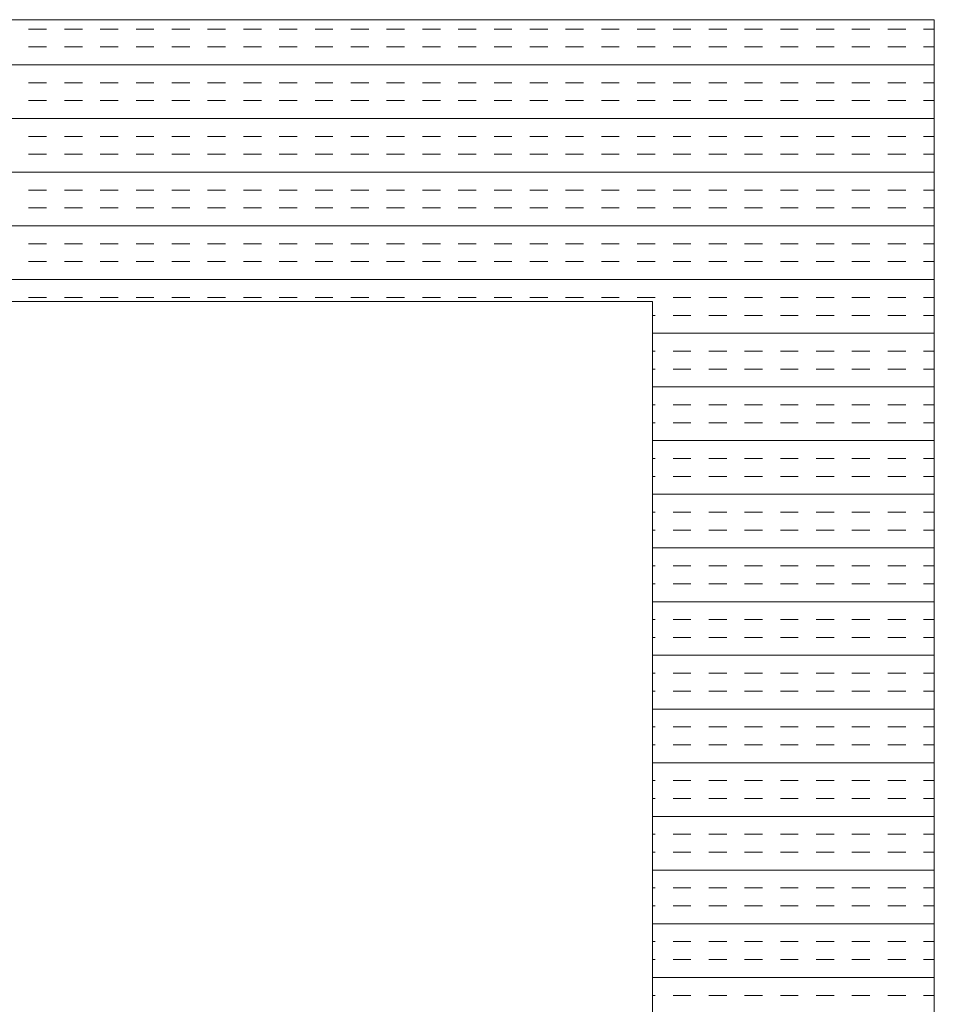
# Model space of a CAD drawing. Extents: x 3940905 to 4145695, y 925352 to 1109797.
# Tile 847 of 1056: x 4041180 to 4041342, y 1101179 to 1101354. Entities that reach past the tile are written whole.
import ezdxf

# ---------------------------------------------------------------- set-up
doc = ezdxf.new("R2010")
doc.units = 0
doc.header["$LTSCALE"] = 750
doc.header["$MEASUREMENT"] = 0
doc.layers.add('CKD Equipments', color=252, linetype='CONTINUOUS', lineweight=0)

msp = doc.modelspace()

# ---------------------------------------------------------------- linework, layer by layer
at = {"layer": 'CKD Equipments'}
for p, q in [((4041342.42, 1101353.98, -7.61), (4040524.42, 1101353.98, -7.61)), ((4041342.42, 1100653.98, -7.61), (4041342.42, 1101353.98, -7.61)), ((4041292.42, 1101303.98, -7.61), (4040574.42, 1101303.98, -7.61)), ((4041292.42, 1100703.98, -7.61), (4041292.42, 1101303.98, -7.61))]:
    msp.add_line(p, q, dxfattribs=at)
at = {"layer": 'CKD Equipments', "color": 4, "linetype": 'Continuous'}
for p, q in [((4041184.95, 1101352.32, -7.61), (4041181.77, 1101352.32, -7.61)), ((4041191.3, 1101352.32, -7.61), (4041188.12, 1101352.32, -7.61)), ((4041197.65, 1101352.32, -7.61), (4041194.47, 1101352.32, -7.61)), ((4041204, 1101352.32, -7.61), (4041200.82, 1101352.32, -7.61)), ((4041210.35, 1101352.32, -7.61), (4041207.17, 1101352.32, -7.61)), ((4041216.7, 1101352.32, -7.61), (4041213.52, 1101352.32, -7.61)), ((4041223.05, 1101352.32, -7.61), (4041219.87, 1101352.32, -7.61)), ((4041229.4, 1101352.32, -7.61), (4041226.22, 1101352.32, -7.61)), ((4041235.75, 1101352.32, -7.61), (4041232.57, 1101352.32, -7.61)), ((4041242.1, 1101352.32, -7.61), (4041238.92, 1101352.32, -7.61)), ((4041248.45, 1101352.32, -7.61), (4041245.27, 1101352.32, -7.61)), ((4041254.8, 1101352.32, -7.61), (4041251.62, 1101352.32, -7.61)), ((4041261.15, 1101352.32, -7.61), (4041257.97, 1101352.32, -7.61)), ((4041267.5, 1101352.32, -7.61), (4041264.32, 1101352.32, -7.61)), ((4041273.85, 1101352.32, -7.61), (4041270.67, 1101352.32, -7.61)), ((4041280.2, 1101352.32, -7.61), (4041277.02, 1101352.32, -7.61)), ((4041286.55, 1101352.32, -7.61), (4041283.37, 1101352.32, -7.61)), ((4041292.9, 1101352.32, -7.61), (4041289.72, 1101352.32, -7.61)), ((4041299.25, 1101352.32, -7.61), (4041296.07, 1101352.32, -7.61)), ((4041305.6, 1101352.32, -7.61), (4041302.42, 1101352.32, -7.61)), ((4041311.95, 1101352.32, -7.61), (4041308.77, 1101352.32, -7.61)), ((4041318.3, 1101352.32, -7.61), (4041315.12, 1101352.32, -7.61)), ((4041324.65, 1101352.32, -7.61), (4041321.47, 1101352.32, -7.61)), ((4041331, 1101352.32, -7.61), (4041327.82, 1101352.32, -7.61)), ((4041337.35, 1101352.32, -7.61), (4041334.17, 1101352.32, -7.61)), ((4041342.42, 1101352.32, -7.61), (4041340.52, 1101352.32, -7.61)), ((4041184.95, 1101349.15, -7.61), (4041181.77, 1101349.15, -7.61)), ((4041191.3, 1101349.15, -7.61), (4041188.12, 1101349.15, -7.61)), ((4041197.65, 1101349.15, -7.61), (4041194.47, 1101349.15, -7.61)), ((4041204, 1101349.15, -7.61), (4041200.82, 1101349.15, -7.61)), ((4041210.35, 1101349.15, -7.61), (4041207.17, 1101349.15, -7.61)), ((4041216.7, 1101349.15, -7.61), (4041213.52, 1101349.15, -7.61)), ((4041223.05, 1101349.15, -7.61), (4041219.87, 1101349.15, -7.61)), ((4041229.4, 1101349.15, -7.61), (4041226.22, 1101349.15, -7.61)), ((4041235.75, 1101349.15, -7.61), (4041232.57, 1101349.15, -7.61)), ((4041242.1, 1101349.15, -7.61), (4041238.92, 1101349.15, -7.61)), ((4041248.45, 1101349.15, -7.61), (4041245.27, 1101349.15, -7.61)), ((4041254.8, 1101349.15, -7.61), (4041251.62, 1101349.15, -7.61)), ((4041261.15, 1101349.15, -7.61), (4041257.97, 1101349.15, -7.61)), ((4041267.5, 1101349.15, -7.61), (4041264.32, 1101349.15, -7.61)), ((4041273.85, 1101349.15, -7.61), (4041270.67, 1101349.15, -7.61)), ((4041280.2, 1101349.15, -7.61), (4041277.02, 1101349.15, -7.61)), ((4041286.55, 1101349.15, -7.61), (4041283.37, 1101349.15, -7.61)), ((4041292.9, 1101349.15, -7.61), (4041289.72, 1101349.15, -7.61)), ((4041299.25, 1101349.15, -7.61), (4041296.07, 1101349.15, -7.61)), ((4041305.6, 1101349.15, -7.61), (4041302.42, 1101349.15, -7.61)), ((4041311.95, 1101349.15, -7.61), (4041308.77, 1101349.15, -7.61)), ((4041318.3, 1101349.15, -7.61), (4041315.12, 1101349.15, -7.61)), ((4041324.65, 1101349.15, -7.61), (4041321.47, 1101349.15, -7.61)), ((4041331, 1101349.15, -7.61), (4041327.82, 1101349.15, -7.61)), ((4041337.35, 1101349.15, -7.61), (4041334.17, 1101349.15, -7.61)), ((4041342.42, 1101349.15, -7.61), (4041340.52, 1101349.15, -7.61)), ((4041342.42, 1101345.97, -7.61), (4040524.42, 1101345.97, -7.61)), ((4041184.95, 1101342.8, -7.61), (4041181.77, 1101342.8, -7.61)), ((4041191.3, 1101342.8, -7.61), (4041188.12, 1101342.8, -7.61)), ((4041197.65, 1101342.8, -7.61), (4041194.47, 1101342.8, -7.61)), ((4041204, 1101342.8, -7.61), (4041200.82, 1101342.8, -7.61)), ((4041210.35, 1101342.8, -7.61), (4041207.17, 1101342.8, -7.61)), ((4041216.7, 1101342.8, -7.61), (4041213.52, 1101342.8, -7.61)), ((4041223.05, 1101342.8, -7.61), (4041219.87, 1101342.8, -7.61)), ((4041229.4, 1101342.8, -7.61), (4041226.22, 1101342.8, -7.61)), ((4041235.75, 1101342.8, -7.61), (4041232.57, 1101342.8, -7.61)), ((4041242.1, 1101342.8, -7.61), (4041238.92, 1101342.8, -7.61)), ((4041248.45, 1101342.8, -7.61), (4041245.27, 1101342.8, -7.61)), ((4041254.8, 1101342.8, -7.61), (4041251.62, 1101342.8, -7.61)), ((4041261.15, 1101342.8, -7.61), (4041257.97, 1101342.8, -7.61)), ((4041267.5, 1101342.8, -7.61), (4041264.32, 1101342.8, -7.61)), ((4041273.85, 1101342.8, -7.61), (4041270.67, 1101342.8, -7.61)), ((4041280.2, 1101342.8, -7.61), (4041277.02, 1101342.8, -7.61)), ((4041286.55, 1101342.8, -7.61), (4041283.37, 1101342.8, -7.61)), ((4041292.9, 1101342.8, -7.61), (4041289.72, 1101342.8, -7.61)), ((4041299.25, 1101342.8, -7.61), (4041296.07, 1101342.8, -7.61)), ((4041305.6, 1101342.8, -7.61), (4041302.42, 1101342.8, -7.61)), ((4041311.95, 1101342.8, -7.61), (4041308.77, 1101342.8, -7.61)), ((4041318.3, 1101342.8, -7.61), (4041315.12, 1101342.8, -7.61)), ((4041324.65, 1101342.8, -7.61), (4041321.47, 1101342.8, -7.61)), ((4041331, 1101342.8, -7.61), (4041327.82, 1101342.8, -7.61)), ((4041337.35, 1101342.8, -7.61), (4041334.17, 1101342.8, -7.61)), ((4041342.42, 1101342.8, -7.61), (4041340.52, 1101342.8, -7.61)), ((4041184.95, 1101339.62, -7.61), (4041181.77, 1101339.62, -7.61)), ((4041191.3, 1101339.62, -7.61), (4041188.12, 1101339.62, -7.61)), ((4041197.65, 1101339.62, -7.61), (4041194.47, 1101339.62, -7.61)), ((4041204, 1101339.62, -7.61), (4041200.82, 1101339.62, -7.61)), ((4041210.35, 1101339.62, -7.61), (4041207.17, 1101339.62, -7.61)), ((4041216.7, 1101339.62, -7.61), (4041213.52, 1101339.62, -7.61)), ((4041223.05, 1101339.62, -7.61), (4041219.87, 1101339.62, -7.61)), ((4041229.4, 1101339.62, -7.61), (4041226.22, 1101339.62, -7.61)), ((4041235.75, 1101339.62, -7.61), (4041232.57, 1101339.62, -7.61)), ((4041242.1, 1101339.62, -7.61), (4041238.92, 1101339.62, -7.61)), ((4041248.45, 1101339.62, -7.61), (4041245.27, 1101339.62, -7.61)), ((4041254.8, 1101339.62, -7.61), (4041251.62, 1101339.62, -7.61)), ((4041261.15, 1101339.62, -7.61), (4041257.97, 1101339.62, -7.61)), ((4041267.5, 1101339.62, -7.61), (4041264.32, 1101339.62, -7.61)), ((4041273.85, 1101339.62, -7.61), (4041270.67, 1101339.62, -7.61)), ((4041280.2, 1101339.62, -7.61), (4041277.02, 1101339.62, -7.61)), ((4041286.55, 1101339.62, -7.61), (4041283.37, 1101339.62, -7.61)), ((4041292.9, 1101339.62, -7.61), (4041289.72, 1101339.62, -7.61)), ((4041299.25, 1101339.62, -7.61), (4041296.07, 1101339.62, -7.61)), ((4041305.6, 1101339.62, -7.61), (4041302.42, 1101339.62, -7.61)), ((4041311.95, 1101339.62, -7.61), (4041308.77, 1101339.62, -7.61)), ((4041318.3, 1101339.62, -7.61), (4041315.12, 1101339.62, -7.61)), ((4041324.65, 1101339.62, -7.61), (4041321.47, 1101339.62, -7.61)), ((4041331, 1101339.62, -7.61), (4041327.82, 1101339.62, -7.61)), ((4041337.35, 1101339.62, -7.61), (4041334.17, 1101339.62, -7.61)), ((4041342.42, 1101339.62, -7.61), (4041340.52, 1101339.62, -7.61)), ((4041342.42, 1101336.45, -7.61), (4040524.42, 1101336.45, -7.61)), ((4041184.95, 1101333.27, -7.61), (4041181.77, 1101333.27, -7.61)), ((4041191.3, 1101333.27, -7.61), (4041188.12, 1101333.27, -7.61)), ((4041197.65, 1101333.27, -7.61), (4041194.47, 1101333.27, -7.61)), ((4041204, 1101333.27, -7.61), (4041200.82, 1101333.27, -7.61)), ((4041210.35, 1101333.27, -7.61), (4041207.17, 1101333.27, -7.61)), ((4041216.7, 1101333.27, -7.61), (4041213.52, 1101333.27, -7.61)), ((4041223.05, 1101333.27, -7.61), (4041219.87, 1101333.27, -7.61)), ((4041229.4, 1101333.27, -7.61), (4041226.22, 1101333.27, -7.61)), ((4041235.75, 1101333.27, -7.61), (4041232.57, 1101333.27, -7.61)), ((4041242.1, 1101333.27, -7.61), (4041238.92, 1101333.27, -7.61)), ((4041248.45, 1101333.27, -7.61), (4041245.27, 1101333.27, -7.61)), ((4041254.8, 1101333.27, -7.61), (4041251.62, 1101333.27, -7.61)), ((4041261.15, 1101333.27, -7.61), (4041257.97, 1101333.27, -7.61)), ((4041267.5, 1101333.27, -7.61), (4041264.32, 1101333.27, -7.61)), ((4041273.85, 1101333.27, -7.61), (4041270.67, 1101333.27, -7.61)), ((4041280.2, 1101333.27, -7.61), (4041277.02, 1101333.27, -7.61)), ((4041286.55, 1101333.27, -7.61), (4041283.37, 1101333.27, -7.61)), ((4041292.9, 1101333.27, -7.61), (4041289.72, 1101333.27, -7.61)), ((4041299.25, 1101333.27, -7.61), (4041296.07, 1101333.27, -7.61)), ((4041305.6, 1101333.27, -7.61), (4041302.42, 1101333.27, -7.61)), ((4041311.95, 1101333.27, -7.61), (4041308.77, 1101333.27, -7.61)), ((4041318.3, 1101333.27, -7.61), (4041315.12, 1101333.27, -7.61)), ((4041324.65, 1101333.27, -7.61), (4041321.47, 1101333.27, -7.61)), ((4041331, 1101333.27, -7.61), (4041327.82, 1101333.27, -7.61)), ((4041337.35, 1101333.27, -7.61), (4041334.17, 1101333.27, -7.61)), ((4041342.42, 1101333.27, -7.61), (4041340.52, 1101333.27, -7.61)), ((4041184.95, 1101330.1, -7.61), (4041181.77, 1101330.1, -7.61)), ((4041191.3, 1101330.1, -7.61), (4041188.12, 1101330.1, -7.61)), ((4041197.65, 1101330.1, -7.61), (4041194.47, 1101330.1, -7.61)), ((4041204, 1101330.1, -7.61), (4041200.82, 1101330.1, -7.61)), ((4041210.35, 1101330.1, -7.61), (4041207.17, 1101330.1, -7.61)), ((4041216.7, 1101330.1, -7.61), (4041213.52, 1101330.1, -7.61)), ((4041223.05, 1101330.1, -7.61), (4041219.87, 1101330.1, -7.61)), ((4041229.4, 1101330.1, -7.61), (4041226.22, 1101330.1, -7.61)), ((4041235.75, 1101330.1, -7.61), (4041232.57, 1101330.1, -7.61)), ((4041242.1, 1101330.1, -7.61), (4041238.92, 1101330.1, -7.61)), ((4041248.45, 1101330.1, -7.61), (4041245.27, 1101330.1, -7.61)), ((4041254.8, 1101330.1, -7.61), (4041251.62, 1101330.1, -7.61)), ((4041261.15, 1101330.1, -7.61), (4041257.97, 1101330.1, -7.61)), ((4041267.5, 1101330.1, -7.61), (4041264.32, 1101330.1, -7.61)), ((4041273.85, 1101330.1, -7.61), (4041270.67, 1101330.1, -7.61)), ((4041280.2, 1101330.1, -7.61), (4041277.02, 1101330.1, -7.61)), ((4041286.55, 1101330.1, -7.61), (4041283.37, 1101330.1, -7.61)), ((4041292.9, 1101330.1, -7.61), (4041289.72, 1101330.1, -7.61)), ((4041299.25, 1101330.1, -7.61), (4041296.07, 1101330.1, -7.61)), ((4041305.6, 1101330.1, -7.61), (4041302.42, 1101330.1, -7.61)), ((4041311.95, 1101330.1, -7.61), (4041308.77, 1101330.1, -7.61)), ((4041318.3, 1101330.1, -7.61), (4041315.12, 1101330.1, -7.61)), ((4041324.65, 1101330.1, -7.61), (4041321.47, 1101330.1, -7.61)), ((4041331, 1101330.1, -7.61), (4041327.82, 1101330.1, -7.61)), ((4041337.35, 1101330.1, -7.61), (4041334.17, 1101330.1, -7.61)), ((4041342.42, 1101330.1, -7.61), (4041340.52, 1101330.1, -7.61)), ((4041342.42, 1101326.92, -7.61), (4040524.42, 1101326.92, -7.61)), ((4041184.95, 1101323.75, -7.61), (4041181.77, 1101323.75, -7.61)), ((4041191.3, 1101323.75, -7.61), (4041188.12, 1101323.75, -7.61)), ((4041197.65, 1101323.75, -7.61), (4041194.47, 1101323.75, -7.61)), ((4041204, 1101323.75, -7.61), (4041200.82, 1101323.75, -7.61)), ((4041210.35, 1101323.75, -7.61), (4041207.17, 1101323.75, -7.61)), ((4041216.7, 1101323.75, -7.61), (4041213.52, 1101323.75, -7.61)), ((4041223.05, 1101323.75, -7.61), (4041219.87, 1101323.75, -7.61)), ((4041229.4, 1101323.75, -7.61), (4041226.22, 1101323.75, -7.61)), ((4041235.75, 1101323.75, -7.61), (4041232.57, 1101323.75, -7.61)), ((4041242.1, 1101323.75, -7.61), (4041238.92, 1101323.75, -7.61)), ((4041248.45, 1101323.75, -7.61), (4041245.27, 1101323.75, -7.61)), ((4041254.8, 1101323.75, -7.61), (4041251.62, 1101323.75, -7.61)), ((4041261.15, 1101323.75, -7.61), (4041257.97, 1101323.75, -7.61)), ((4041267.5, 1101323.75, -7.61), (4041264.32, 1101323.75, -7.61)), ((4041273.85, 1101323.75, -7.61), (4041270.67, 1101323.75, -7.61)), ((4041280.2, 1101323.75, -7.61), (4041277.02, 1101323.75, -7.61)), ((4041286.55, 1101323.75, -7.61), (4041283.37, 1101323.75, -7.61)), ((4041292.9, 1101323.75, -7.61), (4041289.72, 1101323.75, -7.61)), ((4041299.25, 1101323.75, -7.61), (4041296.07, 1101323.75, -7.61)), ((4041305.6, 1101323.75, -7.61), (4041302.42, 1101323.75, -7.61)), ((4041311.95, 1101323.75, -7.61), (4041308.77, 1101323.75, -7.61)), ((4041318.3, 1101323.75, -7.61), (4041315.12, 1101323.75, -7.61)), ((4041324.65, 1101323.75, -7.61), (4041321.47, 1101323.75, -7.61)), ((4041331, 1101323.75, -7.61), (4041327.82, 1101323.75, -7.61)), ((4041337.35, 1101323.75, -7.61), (4041334.17, 1101323.75, -7.61)), ((4041342.42, 1101323.75, -7.61), (4041340.52, 1101323.75, -7.61)), ((4041184.95, 1101320.57, -7.61), (4041181.77, 1101320.57, -7.61)), ((4041191.3, 1101320.57, -7.61), (4041188.12, 1101320.57, -7.61)), ((4041197.65, 1101320.57, -7.61), (4041194.47, 1101320.57, -7.61)), ((4041204, 1101320.57, -7.61), (4041200.82, 1101320.57, -7.61)), ((4041210.35, 1101320.57, -7.61), (4041207.17, 1101320.57, -7.61)), ((4041216.7, 1101320.57, -7.61), (4041213.52, 1101320.57, -7.61)), ((4041223.05, 1101320.57, -7.61), (4041219.87, 1101320.57, -7.61)), ((4041229.4, 1101320.57, -7.61), (4041226.22, 1101320.57, -7.61)), ((4041235.75, 1101320.57, -7.61), (4041232.57, 1101320.57, -7.61)), ((4041242.1, 1101320.57, -7.61), (4041238.92, 1101320.57, -7.61)), ((4041248.45, 1101320.57, -7.61), (4041245.27, 1101320.57, -7.61)), ((4041254.8, 1101320.57, -7.61), (4041251.62, 1101320.57, -7.61)), ((4041261.15, 1101320.57, -7.61), (4041257.97, 1101320.57, -7.61)), ((4041267.5, 1101320.57, -7.61), (4041264.32, 1101320.57, -7.61)), ((4041273.85, 1101320.57, -7.61), (4041270.67, 1101320.57, -7.61)), ((4041280.2, 1101320.57, -7.61), (4041277.02, 1101320.57, -7.61)), ((4041286.55, 1101320.57, -7.61), (4041283.37, 1101320.57, -7.61)), ((4041292.9, 1101320.57, -7.61), (4041289.72, 1101320.57, -7.61)), ((4041299.25, 1101320.57, -7.61), (4041296.07, 1101320.57, -7.61)), ((4041305.6, 1101320.57, -7.61), (4041302.42, 1101320.57, -7.61)), ((4041311.95, 1101320.57, -7.61), (4041308.77, 1101320.57, -7.61)), ((4041318.3, 1101320.57, -7.61), (4041315.12, 1101320.57, -7.61)), ((4041324.65, 1101320.57, -7.61), (4041321.47, 1101320.57, -7.61)), ((4041331, 1101320.57, -7.61), (4041327.82, 1101320.57, -7.61)), ((4041337.35, 1101320.57, -7.61), (4041334.17, 1101320.57, -7.61)), ((4041342.42, 1101320.57, -7.61), (4041340.52, 1101320.57, -7.61)), ((4041342.42, 1101317.4, -7.61), (4040524.42, 1101317.4, -7.61)), ((4041184.95, 1101314.22, -7.61), (4041181.77, 1101314.22, -7.61)), ((4041191.3, 1101314.22, -7.61), (4041188.12, 1101314.22, -7.61)), ((4041197.65, 1101314.22, -7.61), (4041194.47, 1101314.22, -7.61)), ((4041204, 1101314.22, -7.61), (4041200.82, 1101314.22, -7.61)), ((4041210.35, 1101314.22, -7.61), (4041207.17, 1101314.22, -7.61)), ((4041216.7, 1101314.22, -7.61), (4041213.52, 1101314.22, -7.61)), ((4041223.05, 1101314.22, -7.61), (4041219.87, 1101314.22, -7.61)), ((4041229.4, 1101314.22, -7.61), (4041226.22, 1101314.22, -7.61)), ((4041235.75, 1101314.22, -7.61), (4041232.57, 1101314.22, -7.61)), ((4041242.1, 1101314.22, -7.61), (4041238.92, 1101314.22, -7.61)), ((4041248.45, 1101314.22, -7.61), (4041245.27, 1101314.22, -7.61)), ((4041254.8, 1101314.22, -7.61), (4041251.62, 1101314.22, -7.61)), ((4041261.15, 1101314.22, -7.61), (4041257.97, 1101314.22, -7.61)), ((4041267.5, 1101314.22, -7.61), (4041264.32, 1101314.22, -7.61)), ((4041273.85, 1101314.22, -7.61), (4041270.67, 1101314.22, -7.61)), ((4041280.2, 1101314.22, -7.61), (4041277.02, 1101314.22, -7.61)), ((4041286.55, 1101314.22, -7.61), (4041283.37, 1101314.22, -7.61)), ((4041292.9, 1101314.22, -7.61), (4041289.72, 1101314.22, -7.61)), ((4041299.25, 1101314.22, -7.61), (4041296.07, 1101314.22, -7.61)), ((4041305.6, 1101314.22, -7.61), (4041302.42, 1101314.22, -7.61)), ((4041311.95, 1101314.22, -7.61), (4041308.77, 1101314.22, -7.61)), ((4041318.3, 1101314.22, -7.61), (4041315.12, 1101314.22, -7.61)), ((4041324.65, 1101314.22, -7.61), (4041321.47, 1101314.22, -7.61)), ((4041331, 1101314.22, -7.61), (4041327.82, 1101314.22, -7.61)), ((4041337.35, 1101314.22, -7.61), (4041334.17, 1101314.22, -7.61)), ((4041342.42, 1101314.22, -7.61), (4041340.52, 1101314.22, -7.61)), ((4041184.95, 1101311.05, -7.61), (4041181.77, 1101311.05, -7.61)), ((4041191.3, 1101311.05, -7.61), (4041188.12, 1101311.05, -7.61)), ((4041197.65, 1101311.05, -7.61), (4041194.47, 1101311.05, -7.61)), ((4041204, 1101311.05, -7.61), (4041200.82, 1101311.05, -7.61)), ((4041210.35, 1101311.05, -7.61), (4041207.17, 1101311.05, -7.61)), ((4041216.7, 1101311.05, -7.61), (4041213.52, 1101311.05, -7.61)), ((4041223.05, 1101311.05, -7.61), (4041219.87, 1101311.05, -7.61)), ((4041229.4, 1101311.05, -7.61), (4041226.22, 1101311.05, -7.61)), ((4041235.75, 1101311.05, -7.61), (4041232.57, 1101311.05, -7.61)), ((4041242.1, 1101311.05, -7.61), (4041238.92, 1101311.05, -7.61)), ((4041248.45, 1101311.05, -7.61), (4041245.27, 1101311.05, -7.61)), ((4041254.8, 1101311.05, -7.61), (4041251.62, 1101311.05, -7.61)), ((4041261.15, 1101311.05, -7.61), (4041257.97, 1101311.05, -7.61)), ((4041267.5, 1101311.05, -7.61), (4041264.32, 1101311.05, -7.61)), ((4041273.85, 1101311.05, -7.61), (4041270.67, 1101311.05, -7.61)), ((4041280.2, 1101311.05, -7.61), (4041277.02, 1101311.05, -7.61)), ((4041286.55, 1101311.05, -7.61), (4041283.37, 1101311.05, -7.61)), ((4041292.9, 1101311.05, -7.61), (4041289.72, 1101311.05, -7.61)), ((4041299.25, 1101311.05, -7.61), (4041296.07, 1101311.05, -7.61)), ((4041305.6, 1101311.05, -7.61), (4041302.42, 1101311.05, -7.61)), ((4041311.95, 1101311.05, -7.61), (4041308.77, 1101311.05, -7.61)), ((4041318.3, 1101311.05, -7.61), (4041315.12, 1101311.05, -7.61)), ((4041324.65, 1101311.05, -7.61), (4041321.47, 1101311.05, -7.61)), ((4041331, 1101311.05, -7.61), (4041327.82, 1101311.05, -7.61)), ((4041337.35, 1101311.05, -7.61), (4041334.17, 1101311.05, -7.61)), ((4041342.42, 1101311.05, -7.61), (4041340.52, 1101311.05, -7.61)), ((4041342.42, 1101307.87, -7.61), (4040524.42, 1101307.87, -7.61)), ((4041184.95, 1101304.7, -7.61), (4041181.77, 1101304.7, -7.61)), ((4041191.3, 1101304.7, -7.61), (4041188.12, 1101304.7, -7.61)), ((4041197.65, 1101304.7, -7.61), (4041194.47, 1101304.7, -7.61)), ((4041204, 1101304.7, -7.61), (4041200.82, 1101304.7, -7.61)), ((4041210.35, 1101304.7, -7.61), (4041207.17, 1101304.7, -7.61)), ((4041216.7, 1101304.7, -7.61), (4041213.52, 1101304.7, -7.61)), ((4041223.05, 1101304.7, -7.61), (4041219.87, 1101304.7, -7.61)), ((4041229.4, 1101304.7, -7.61), (4041226.22, 1101304.7, -7.61)), ((4041235.75, 1101304.7, -7.61), (4041232.57, 1101304.7, -7.61)), ((4041242.1, 1101304.7, -7.61), (4041238.92, 1101304.7, -7.61)), ((4041248.45, 1101304.7, -7.61), (4041245.27, 1101304.7, -7.61)), ((4041254.8, 1101304.7, -7.61), (4041251.62, 1101304.7, -7.61)), ((4041261.15, 1101304.7, -7.61), (4041257.97, 1101304.7, -7.61)), ((4041267.5, 1101304.7, -7.61), (4041264.32, 1101304.7, -7.61)), ((4041273.85, 1101304.7, -7.61), (4041270.67, 1101304.7, -7.61)), ((4041280.2, 1101304.7, -7.61), (4041277.02, 1101304.7, -7.61)), ((4041286.55, 1101304.7, -7.61), (4041283.37, 1101304.7, -7.61)), ((4041292.9, 1101304.7, -7.61), (4041289.72, 1101304.7, -7.61)), ((4041299.25, 1101304.7, -7.61), (4041296.07, 1101304.7, -7.61)), ((4041305.6, 1101304.7, -7.61), (4041302.42, 1101304.7, -7.61)), ((4041311.95, 1101304.7, -7.61), (4041308.77, 1101304.7, -7.61)), ((4041318.3, 1101304.7, -7.61), (4041315.12, 1101304.7, -7.61)), ((4041324.65, 1101304.7, -7.61), (4041321.47, 1101304.7, -7.61)), ((4041331, 1101304.7, -7.61), (4041327.82, 1101304.7, -7.61)), ((4041337.35, 1101304.7, -7.61), (4041334.17, 1101304.7, -7.61)), ((4041342.42, 1101304.7, -7.61), (4041340.52, 1101304.7, -7.61)), ((4041292.9, 1101301.52, -7.61), (4041292.42, 1101301.52, -7.61)), ((4041299.25, 1101301.52, -7.61), (4041296.07, 1101301.52, -7.61)), ((4041305.6, 1101301.52, -7.61), (4041302.42, 1101301.52, -7.61)), ((4041311.95, 1101301.52, -7.61), (4041308.77, 1101301.52, -7.61)), ((4041318.3, 1101301.52, -7.61), (4041315.12, 1101301.52, -7.61)), ((4041324.65, 1101301.52, -7.61), (4041321.47, 1101301.52, -7.61)), ((4041331, 1101301.52, -7.61), (4041327.82, 1101301.52, -7.61)), ((4041337.35, 1101301.52, -7.61), (4041334.17, 1101301.52, -7.61)), ((4041342.42, 1101301.52, -7.61), (4041340.52, 1101301.52, -7.61)), ((4041342.42, 1101298.35, -7.61), (4041292.42, 1101298.35, -7.61)), ((4041292.9, 1101295.17, -7.61), (4041292.42, 1101295.17, -7.61)), ((4041299.25, 1101295.17, -7.61), (4041296.07, 1101295.17, -7.61)), ((4041305.6, 1101295.17, -7.61), (4041302.42, 1101295.17, -7.61)), ((4041311.95, 1101295.17, -7.61), (4041308.77, 1101295.17, -7.61)), ((4041318.3, 1101295.17, -7.61), (4041315.12, 1101295.17, -7.61)), ((4041324.65, 1101295.17, -7.61), (4041321.47, 1101295.17, -7.61)), ((4041331, 1101295.17, -7.61), (4041327.82, 1101295.17, -7.61)), ((4041337.35, 1101295.17, -7.61), (4041334.17, 1101295.17, -7.61)), ((4041342.42, 1101295.17, -7.61), (4041340.52, 1101295.17, -7.61)), ((4041292.9, 1101292, -7.61), (4041292.42, 1101292, -7.61)), ((4041299.25, 1101292, -7.61), (4041296.07, 1101292, -7.61)), ((4041305.6, 1101292, -7.61), (4041302.42, 1101292, -7.61)), ((4041311.95, 1101292, -7.61), (4041308.77, 1101292, -7.61)), ((4041318.3, 1101292, -7.61), (4041315.12, 1101292, -7.61)), ((4041324.65, 1101292, -7.61), (4041321.47, 1101292, -7.61)), ((4041331, 1101292, -7.61), (4041327.82, 1101292, -7.61)), ((4041337.35, 1101292, -7.61), (4041334.17, 1101292, -7.61)), ((4041342.42, 1101292, -7.61), (4041340.52, 1101292, -7.61)), ((4041342.42, 1101288.82, -7.61), (4041292.42, 1101288.82, -7.61)), ((4041292.9, 1101285.65, -7.61), (4041292.42, 1101285.65, -7.61)), ((4041299.25, 1101285.65, -7.61), (4041296.07, 1101285.65, -7.61)), ((4041305.6, 1101285.65, -7.61), (4041302.42, 1101285.65, -7.61)), ((4041311.95, 1101285.65, -7.61), (4041308.77, 1101285.65, -7.61)), ((4041318.3, 1101285.65, -7.61), (4041315.12, 1101285.65, -7.61)), ((4041324.65, 1101285.65, -7.61), (4041321.47, 1101285.65, -7.61)), ((4041331, 1101285.65, -7.61), (4041327.82, 1101285.65, -7.61)), ((4041337.35, 1101285.65, -7.61), (4041334.17, 1101285.65, -7.61)), ((4041342.42, 1101285.65, -7.61), (4041340.52, 1101285.65, -7.61)), ((4041292.9, 1101282.47, -7.61), (4041292.42, 1101282.47, -7.61)), ((4041299.25, 1101282.47, -7.61), (4041296.07, 1101282.47, -7.61)), ((4041305.6, 1101282.47, -7.61), (4041302.42, 1101282.47, -7.61)), ((4041311.95, 1101282.47, -7.61), (4041308.77, 1101282.47, -7.61)), ((4041318.3, 1101282.47, -7.61), (4041315.12, 1101282.47, -7.61)), ((4041324.65, 1101282.47, -7.61), (4041321.47, 1101282.47, -7.61)), ((4041331, 1101282.47, -7.61), (4041327.82, 1101282.47, -7.61)), ((4041337.35, 1101282.47, -7.61), (4041334.17, 1101282.47, -7.61)), ((4041342.42, 1101282.47, -7.61), (4041340.52, 1101282.47, -7.61)), ((4041342.42, 1101279.3, -7.61), (4041292.42, 1101279.3, -7.61)), ((4041292.9, 1101276.12, -7.61), (4041292.42, 1101276.12, -7.61)), ((4041299.25, 1101276.12, -7.61), (4041296.07, 1101276.12, -7.61)), ((4041305.6, 1101276.12, -7.61), (4041302.42, 1101276.12, -7.61)), ((4041311.95, 1101276.12, -7.61), (4041308.77, 1101276.12, -7.61)), ((4041318.3, 1101276.12, -7.61), (4041315.12, 1101276.12, -7.61)), ((4041324.65, 1101276.12, -7.61), (4041321.47, 1101276.12, -7.61)), ((4041331, 1101276.12, -7.61), (4041327.82, 1101276.12, -7.61)), ((4041337.35, 1101276.12, -7.61), (4041334.17, 1101276.12, -7.61)), ((4041342.42, 1101276.12, -7.61), (4041340.52, 1101276.12, -7.61)), ((4041292.9, 1101272.95, -7.61), (4041292.42, 1101272.95, -7.61)), ((4041299.25, 1101272.95, -7.61), (4041296.07, 1101272.95, -7.61)), ((4041305.6, 1101272.95, -7.61), (4041302.42, 1101272.95, -7.61)), ((4041311.95, 1101272.95, -7.61), (4041308.77, 1101272.95, -7.61)), ((4041318.3, 1101272.95, -7.61), (4041315.12, 1101272.95, -7.61)), ((4041324.65, 1101272.95, -7.61), (4041321.47, 1101272.95, -7.61)), ((4041331, 1101272.95, -7.61), (4041327.82, 1101272.95, -7.61)), ((4041337.35, 1101272.95, -7.61), (4041334.17, 1101272.95, -7.61)), ((4041342.42, 1101272.95, -7.61), (4041340.52, 1101272.95, -7.61)), ((4041342.42, 1101269.77, -7.61), (4041292.42, 1101269.77, -7.61)), ((4041292.9, 1101266.6, -7.61), (4041292.42, 1101266.6, -7.61)), ((4041299.25, 1101266.6, -7.61), (4041296.07, 1101266.6, -7.61)), ((4041305.6, 1101266.6, -7.61), (4041302.42, 1101266.6, -7.61)), ((4041311.95, 1101266.6, -7.61), (4041308.77, 1101266.6, -7.61)), ((4041318.3, 1101266.6, -7.61), (4041315.12, 1101266.6, -7.61)), ((4041324.65, 1101266.6, -7.61), (4041321.47, 1101266.6, -7.61)), ((4041331, 1101266.6, -7.61), (4041327.82, 1101266.6, -7.61)), ((4041337.35, 1101266.6, -7.61), (4041334.17, 1101266.6, -7.61)), ((4041342.42, 1101266.6, -7.61), (4041340.52, 1101266.6, -7.61)), ((4041292.9, 1101263.42, -7.61), (4041292.42, 1101263.42, -7.61)), ((4041299.25, 1101263.42, -7.61), (4041296.07, 1101263.42, -7.61)), ((4041305.6, 1101263.42, -7.61), (4041302.42, 1101263.42, -7.61)), ((4041311.95, 1101263.42, -7.61), (4041308.77, 1101263.42, -7.61)), ((4041318.3, 1101263.42, -7.61), (4041315.12, 1101263.42, -7.61)), ((4041324.65, 1101263.42, -7.61), (4041321.47, 1101263.42, -7.61)), ((4041331, 1101263.42, -7.61), (4041327.82, 1101263.42, -7.61)), ((4041337.35, 1101263.42, -7.61), (4041334.17, 1101263.42, -7.61)), ((4041342.42, 1101263.42, -7.61), (4041340.52, 1101263.42, -7.61)), ((4041342.42, 1101260.25, -7.61), (4041292.42, 1101260.25, -7.61)), ((4041292.9, 1101257.07, -7.61), (4041292.42, 1101257.07, -7.61)), ((4041299.25, 1101257.07, -7.61), (4041296.07, 1101257.07, -7.61)), ((4041305.6, 1101257.07, -7.61), (4041302.42, 1101257.07, -7.61)), ((4041311.95, 1101257.07, -7.61), (4041308.77, 1101257.07, -7.61)), ((4041318.3, 1101257.07, -7.61), (4041315.12, 1101257.07, -7.61)), ((4041324.65, 1101257.07, -7.61), (4041321.47, 1101257.07, -7.61)), ((4041331, 1101257.07, -7.61), (4041327.82, 1101257.07, -7.61)), ((4041337.35, 1101257.07, -7.61), (4041334.17, 1101257.07, -7.61)), ((4041342.42, 1101257.07, -7.61), (4041340.52, 1101257.07, -7.61)), ((4041292.9, 1101253.9, -7.61), (4041292.42, 1101253.9, -7.61)), ((4041299.25, 1101253.9, -7.61), (4041296.07, 1101253.9, -7.61)), ((4041305.6, 1101253.9, -7.61), (4041302.42, 1101253.9, -7.61)), ((4041311.95, 1101253.9, -7.61), (4041308.77, 1101253.9, -7.61)), ((4041318.3, 1101253.9, -7.61), (4041315.12, 1101253.9, -7.61)), ((4041324.65, 1101253.9, -7.61), (4041321.47, 1101253.9, -7.61)), ((4041331, 1101253.9, -7.61), (4041327.82, 1101253.9, -7.61)), ((4041337.35, 1101253.9, -7.61), (4041334.17, 1101253.9, -7.61)), ((4041342.42, 1101253.9, -7.61), (4041340.52, 1101253.9, -7.61)), ((4041342.42, 1101250.72, -7.61), (4041292.42, 1101250.72, -7.61)), ((4041292.9, 1101247.55, -7.61), (4041292.42, 1101247.55, -7.61)), ((4041299.25, 1101247.55, -7.61), (4041296.07, 1101247.55, -7.61)), ((4041305.6, 1101247.55, -7.61), (4041302.42, 1101247.55, -7.61)), ((4041311.95, 1101247.55, -7.61), (4041308.77, 1101247.55, -7.61)), ((4041318.3, 1101247.55, -7.61), (4041315.12, 1101247.55, -7.61)), ((4041324.65, 1101247.55, -7.61), (4041321.47, 1101247.55, -7.61)), ((4041331, 1101247.55, -7.61), (4041327.82, 1101247.55, -7.61)), ((4041337.35, 1101247.55, -7.61), (4041334.17, 1101247.55, -7.61)), ((4041342.42, 1101247.55, -7.61), (4041340.52, 1101247.55, -7.61)), ((4041292.9, 1101244.37, -7.61), (4041292.42, 1101244.37, -7.61)), ((4041299.25, 1101244.37, -7.61), (4041296.07, 1101244.37, -7.61)), ((4041305.6, 1101244.37, -7.61), (4041302.42, 1101244.37, -7.61)), ((4041311.95, 1101244.37, -7.61), (4041308.77, 1101244.37, -7.61)), ((4041318.3, 1101244.37, -7.61), (4041315.12, 1101244.37, -7.61)), ((4041324.65, 1101244.37, -7.61), (4041321.47, 1101244.37, -7.61)), ((4041331, 1101244.37, -7.61), (4041327.82, 1101244.37, -7.61)), ((4041337.35, 1101244.37, -7.61), (4041334.17, 1101244.37, -7.61)), ((4041342.42, 1101244.37, -7.61), (4041340.52, 1101244.37, -7.61)), ((4041342.42, 1101241.2, -7.61), (4041292.42, 1101241.2, -7.61)), ((4041292.9, 1101238.02, -7.61), (4041292.42, 1101238.02, -7.61)), ((4041299.25, 1101238.02, -7.61), (4041296.07, 1101238.02, -7.61)), ((4041305.6, 1101238.02, -7.61), (4041302.42, 1101238.02, -7.61)), ((4041311.95, 1101238.02, -7.61), (4041308.77, 1101238.02, -7.61)), ((4041318.3, 1101238.02, -7.61), (4041315.12, 1101238.02, -7.61)), ((4041324.65, 1101238.02, -7.61), (4041321.47, 1101238.02, -7.61)), ((4041331, 1101238.02, -7.61), (4041327.82, 1101238.02, -7.61)), ((4041337.35, 1101238.02, -7.61), (4041334.17, 1101238.02, -7.61)), ((4041342.42, 1101238.02, -7.61), (4041340.52, 1101238.02, -7.61)), ((4041292.9, 1101234.85, -7.61), (4041292.42, 1101234.85, -7.61)), ((4041299.25, 1101234.85, -7.61), (4041296.07, 1101234.85, -7.61)), ((4041305.6, 1101234.85, -7.61), (4041302.42, 1101234.85, -7.61)), ((4041311.95, 1101234.85, -7.61), (4041308.77, 1101234.85, -7.61)), ((4041318.3, 1101234.85, -7.61), (4041315.12, 1101234.85, -7.61)), ((4041324.65, 1101234.85, -7.61), (4041321.47, 1101234.85, -7.61)), ((4041331, 1101234.85, -7.61), (4041327.82, 1101234.85, -7.61)), ((4041337.35, 1101234.85, -7.61), (4041334.17, 1101234.85, -7.61)), ((4041342.42, 1101234.85, -7.61), (4041340.52, 1101234.85, -7.61)), ((4041342.42, 1101231.67, -7.61), (4041292.42, 1101231.67, -7.61)), ((4041292.9, 1101228.5, -7.61), (4041292.42, 1101228.5, -7.61)), ((4041299.25, 1101228.5, -7.61), (4041296.07, 1101228.5, -7.61)), ((4041305.6, 1101228.5, -7.61), (4041302.42, 1101228.5, -7.61)), ((4041311.95, 1101228.5, -7.61), (4041308.77, 1101228.5, -7.61)), ((4041318.3, 1101228.5, -7.61), (4041315.12, 1101228.5, -7.61)), ((4041324.65, 1101228.5, -7.61), (4041321.47, 1101228.5, -7.61)), ((4041331, 1101228.5, -7.61), (4041327.82, 1101228.5, -7.61)), ((4041337.35, 1101228.5, -7.61), (4041334.17, 1101228.5, -7.61)), ((4041342.42, 1101228.5, -7.61), (4041340.52, 1101228.5, -7.61)), ((4041292.9, 1101225.32, -7.61), (4041292.42, 1101225.32, -7.61)), ((4041299.25, 1101225.32, -7.61), (4041296.07, 1101225.32, -7.61)), ((4041305.6, 1101225.32, -7.61), (4041302.42, 1101225.32, -7.61)), ((4041311.95, 1101225.32, -7.61), (4041308.77, 1101225.32, -7.61)), ((4041318.3, 1101225.32, -7.61), (4041315.12, 1101225.32, -7.61)), ((4041324.65, 1101225.32, -7.61), (4041321.47, 1101225.32, -7.61)), ((4041331, 1101225.32, -7.61), (4041327.82, 1101225.32, -7.61)), ((4041337.35, 1101225.32, -7.61), (4041334.17, 1101225.32, -7.61)), ((4041342.42, 1101225.32, -7.61), (4041340.52, 1101225.32, -7.61)), ((4041342.42, 1101222.15, -7.61), (4041292.42, 1101222.15, -7.61)), ((4041292.9, 1101218.97, -7.61), (4041292.42, 1101218.97, -7.61)), ((4041299.25, 1101218.97, -7.61), (4041296.07, 1101218.97, -7.61)), ((4041305.6, 1101218.97, -7.61), (4041302.42, 1101218.97, -7.61)), ((4041311.95, 1101218.97, -7.61), (4041308.77, 1101218.97, -7.61)), ((4041318.3, 1101218.97, -7.61), (4041315.12, 1101218.97, -7.61)), ((4041324.65, 1101218.97, -7.61), (4041321.47, 1101218.97, -7.61)), ((4041331, 1101218.97, -7.61), (4041327.82, 1101218.97, -7.61)), ((4041337.35, 1101218.97, -7.61), (4041334.17, 1101218.97, -7.61)), ((4041342.42, 1101218.97, -7.61), (4041340.52, 1101218.97, -7.61)), ((4041292.9, 1101215.8, -7.61), (4041292.42, 1101215.8, -7.61)), ((4041299.25, 1101215.8, -7.61), (4041296.07, 1101215.8, -7.61)), ((4041305.6, 1101215.8, -7.61), (4041302.42, 1101215.8, -7.61)), ((4041311.95, 1101215.8, -7.61), (4041308.77, 1101215.8, -7.61)), ((4041318.3, 1101215.8, -7.61), (4041315.12, 1101215.8, -7.61)), ((4041324.65, 1101215.8, -7.61), (4041321.47, 1101215.8, -7.61)), ((4041331, 1101215.8, -7.61), (4041327.82, 1101215.8, -7.61)), ((4041337.35, 1101215.8, -7.61), (4041334.17, 1101215.8, -7.61)), ((4041342.42, 1101215.8, -7.61), (4041340.52, 1101215.8, -7.61)), ((4041342.42, 1101212.62, -7.61), (4041292.42, 1101212.62, -7.61)), ((4041292.9, 1101209.45, -7.61), (4041292.42, 1101209.45, -7.61)), ((4041299.25, 1101209.45, -7.61), (4041296.07, 1101209.45, -7.61)), ((4041305.6, 1101209.45, -7.61), (4041302.42, 1101209.45, -7.61)), ((4041311.95, 1101209.45, -7.61), (4041308.77, 1101209.45, -7.61)), ((4041318.3, 1101209.45, -7.61), (4041315.12, 1101209.45, -7.61)), ((4041324.65, 1101209.45, -7.61), (4041321.47, 1101209.45, -7.61)), ((4041331, 1101209.45, -7.61), (4041327.82, 1101209.45, -7.61)), ((4041337.35, 1101209.45, -7.61), (4041334.17, 1101209.45, -7.61)), ((4041342.42, 1101209.45, -7.61), (4041340.52, 1101209.45, -7.61)), ((4041292.9, 1101206.27, -7.61), (4041292.42, 1101206.27, -7.61)), ((4041299.25, 1101206.27, -7.61), (4041296.07, 1101206.27, -7.61)), ((4041305.6, 1101206.27, -7.61), (4041302.42, 1101206.27, -7.61)), ((4041311.95, 1101206.27, -7.61), (4041308.77, 1101206.27, -7.61)), ((4041318.3, 1101206.27, -7.61), (4041315.12, 1101206.27, -7.61)), ((4041324.65, 1101206.27, -7.61), (4041321.47, 1101206.27, -7.61)), ((4041331, 1101206.27, -7.61), (4041327.82, 1101206.27, -7.61)), ((4041337.35, 1101206.27, -7.61), (4041334.17, 1101206.27, -7.61)), ((4041342.42, 1101206.27, -7.61), (4041340.52, 1101206.27, -7.61)), ((4041342.42, 1101203.1, -7.61), (4041292.42, 1101203.1, -7.61)), ((4041292.9, 1101199.92, -7.61), (4041292.42, 1101199.92, -7.61)), ((4041299.25, 1101199.92, -7.61), (4041296.07, 1101199.92, -7.61)), ((4041305.6, 1101199.92, -7.61), (4041302.42, 1101199.92, -7.61)), ((4041311.95, 1101199.92, -7.61), (4041308.77, 1101199.92, -7.61)), ((4041318.3, 1101199.92, -7.61), (4041315.12, 1101199.92, -7.61)), ((4041324.65, 1101199.92, -7.61), (4041321.47, 1101199.92, -7.61)), ((4041331, 1101199.92, -7.61), (4041327.82, 1101199.92, -7.61)), ((4041337.35, 1101199.92, -7.61), (4041334.17, 1101199.92, -7.61)), ((4041342.42, 1101199.92, -7.61), (4041340.52, 1101199.92, -7.61)), ((4041292.9, 1101196.75, -7.61), (4041292.42, 1101196.75, -7.61)), ((4041299.25, 1101196.75, -7.61), (4041296.07, 1101196.75, -7.61)), ((4041305.6, 1101196.75, -7.61), (4041302.42, 1101196.75, -7.61)), ((4041311.95, 1101196.75, -7.61), (4041308.77, 1101196.75, -7.61)), ((4041318.3, 1101196.75, -7.61), (4041315.12, 1101196.75, -7.61)), ((4041324.65, 1101196.75, -7.61), (4041321.47, 1101196.75, -7.61)), ((4041331, 1101196.75, -7.61), (4041327.82, 1101196.75, -7.61)), ((4041337.35, 1101196.75, -7.61), (4041334.17, 1101196.75, -7.61)), ((4041342.42, 1101196.75, -7.61), (4041340.52, 1101196.75, -7.61)), ((4041342.42, 1101193.57, -7.61), (4041292.42, 1101193.57, -7.61)), ((4041292.9, 1101190.4, -7.61), (4041292.42, 1101190.4, -7.61)), ((4041299.25, 1101190.4, -7.61), (4041296.07, 1101190.4, -7.61)), ((4041305.6, 1101190.4, -7.61), (4041302.42, 1101190.4, -7.61)), ((4041311.95, 1101190.4, -7.61), (4041308.77, 1101190.4, -7.61)), ((4041318.3, 1101190.4, -7.61), (4041315.12, 1101190.4, -7.61)), ((4041324.65, 1101190.4, -7.61), (4041321.47, 1101190.4, -7.61)), ((4041331, 1101190.4, -7.61), (4041327.82, 1101190.4, -7.61)), ((4041337.35, 1101190.4, -7.61), (4041334.17, 1101190.4, -7.61)), ((4041342.42, 1101190.4, -7.61), (4041340.52, 1101190.4, -7.61)), ((4041292.9, 1101187.22, -7.61), (4041292.42, 1101187.22, -7.61)), ((4041299.25, 1101187.22, -7.61), (4041296.07, 1101187.22, -7.61)), ((4041305.6, 1101187.22, -7.61), (4041302.42, 1101187.22, -7.61)), ((4041311.95, 1101187.22, -7.61), (4041308.77, 1101187.22, -7.61)), ((4041318.3, 1101187.22, -7.61), (4041315.12, 1101187.22, -7.61)), ((4041324.65, 1101187.22, -7.61), (4041321.47, 1101187.22, -7.61)), ((4041331, 1101187.22, -7.61), (4041327.82, 1101187.22, -7.61)), ((4041337.35, 1101187.22, -7.61), (4041334.17, 1101187.22, -7.61)), ((4041342.42, 1101187.22, -7.61), (4041340.52, 1101187.22, -7.61)), ((4041342.42, 1101184.05, -7.61), (4041292.42, 1101184.05, -7.61)), ((4041292.9, 1101180.87, -7.61), (4041292.42, 1101180.87, -7.61)), ((4041299.25, 1101180.87, -7.61), (4041296.07, 1101180.87, -7.61)), ((4041305.6, 1101180.87, -7.61), (4041302.42, 1101180.87, -7.61)), ((4041311.95, 1101180.87, -7.61), (4041308.77, 1101180.87, -7.61)), ((4041318.3, 1101180.87, -7.61), (4041315.12, 1101180.87, -7.61)), ((4041324.65, 1101180.87, -7.61), (4041321.47, 1101180.87, -7.61)), ((4041331, 1101180.87, -7.61), (4041327.82, 1101180.87, -7.61)), ((4041337.35, 1101180.87, -7.61), (4041334.17, 1101180.87, -7.61)), ((4041342.42, 1101180.87, -7.61), (4041340.52, 1101180.87, -7.61))]:
    msp.add_line(p, q, dxfattribs=at)

doc.saveas('drawing.dxf')
